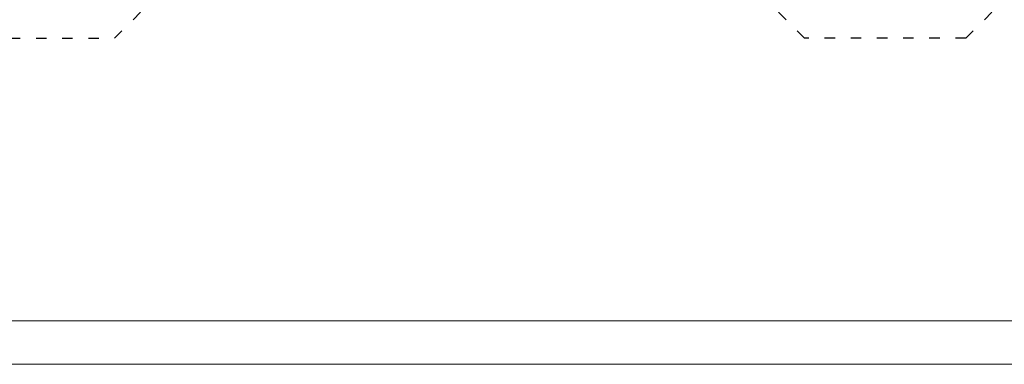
# Model space of a CAD drawing. Header units: millimetres. Extents: x 1814 to 94182, y 11562 to 49454.
# Tile 546 of 656: x 30002 to 31131, y 24526 to 24921. Entities that reach past the tile are written whole.
import ezdxf

# ---------------------------------------------------------------- set-up
doc = ezdxf.new("R2010")
doc.units = ezdxf.units.MM
doc.linetypes.add('ACAD_ISO03W100', pattern=[30, 12, -18])
doc.layers.add('grunt', color=15, linetype='Continuous')
doc.layers.add('pomoc', color=210, linetype='Continuous', lineweight=9, plot=False)
doc.layers.add('ramka', color=84, linetype='Continuous', lineweight=15)

msp = doc.modelspace()

# ---------------------------------------------------------------- linework, layer by layer
at = {"layer": 'grunt', "linetype": 'ACAD_ISO03W100'}
for p, q in [((30110.985, 24899.705), (30220.985, 25009.705)), ((30902.135, 24899.705), (30792.135, 25009.705)), ((31087.135, 24899.705), (31199.535, 25012.105)), ((29900.985, 24899.705), (30110.985, 24899.705)), ((31087.135, 24899.705), (30902.135, 24899.705))]:
    msp.add_line(p, q, dxfattribs=at)
at = {"layer": 'pomoc'}
msp.add_lwpolyline([(28773.119, 26011.05), (32373.119, 26011.05), (32373.119, 24526.05), (28773.119, 24526.05)], close=True, dxfattribs=at)
at = {"layer": 'ramka', "linetype": 'Continuous'}
msp.add_line((32323.119, 24576.05), (28773.119, 24576.05), dxfattribs=at)

doc.saveas('drawing.dxf')
